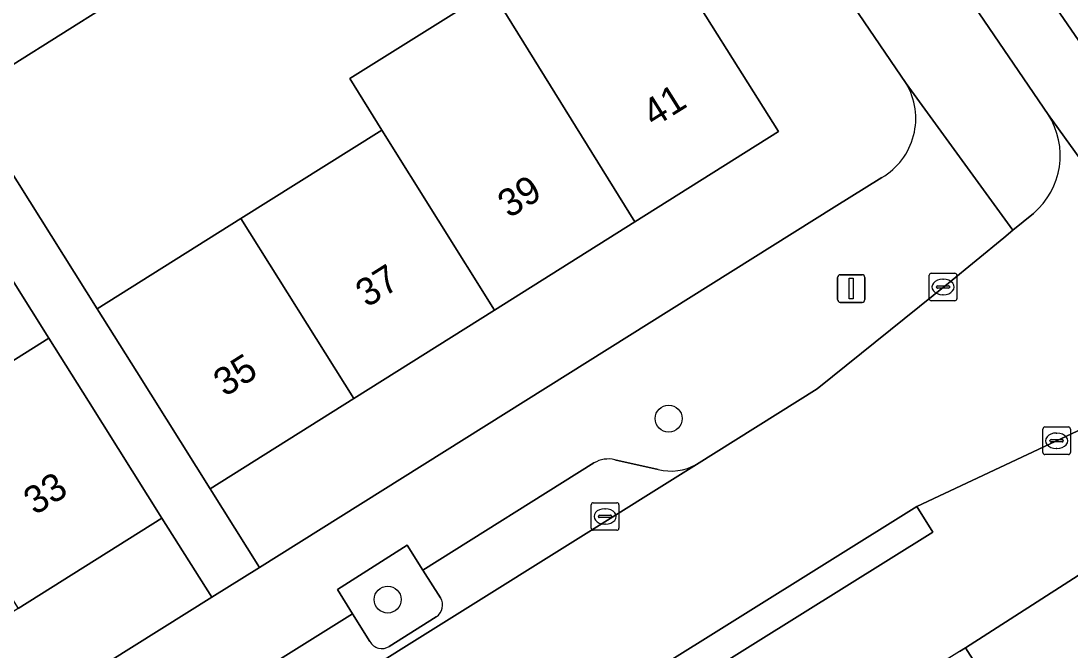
# Model space of a CAD drawing. Extents: x 159664 to 160323, y 385312 to 386115.
# Drawn here: x 160109.81 to 160147.86, y 385884.54 to 385907.34 of the extents above; entities that cross this region are included whole.
import ezdxf

# ---------------------------------------------------------------- set-up
doc = ezdxf.new("R2010")
doc.units = 0
for name, color, linetype in [('IMGEO_Boom', 7, 'Continuous'), ('IMGEO_Erf', 7, 'Continuous'), ('IMGEO_Fietspad_gesloten', 7, 'Continuous'), ('IMGEO_Groenvoorziening', 7, 'Continuous'), ('IMGEO_Kolk', 7, 'Continuous'), ('IMGEO_Lichtmast', 7, 'Continuous'), ('IMGEO_Pand', 7, 'Continuous'), ('IMGEO_Pand_nummerreeks', 7, 'Continuous'), ('IMGEO_Parkeervlak_open', 7, 'Continuous'), ('IMGEO_Rijbaan_lokaal_open', 7, 'Continuous'), ('IMGEO_Verkeerseiland_groen', 7, 'Continuous'), ('IMGEO_Voetpad_open', 7, 'Continuous')]:
    doc.layers.add(name, color=color, linetype=linetype)

msp = doc.modelspace()

# ---------------------------------------------------------------- linework, layer by layer
at = {"layer": 'IMGEO_Boom'}
for centre in [(160133.276, 385892.928), (160123.096, 385886.369)]:
    msp.add_circle(centre, 0.489, dxfattribs=at)
at = {"layer": 'IMGEO_Erf'}
for points in [[(160131.05, 385921), (160130.445, 385921.889), (160127.016, 385919.637), (160127.624, 385918.669), (160133.168, 385909.846), (160137.262, 385903.33), (160132.048, 385900.054), (160126.96, 385896.858), (160121.871, 385893.66), (160116.658, 385890.385), (160118.445, 385887.533), (160139.28, 385900.589), (160141.001, 385901.665)], [(160141.886, 385905.073), (160131.05, 385921)], [(160105.604, 385892.565), (160110.817, 385895.84), (160104.64, 385905.681)], [(160150.373, 385888.694), (160144.032, 385884.624), (160145.125, 385882.921), (160148.409, 385877.638)]]:
    msp.add_lwpolyline(points, dxfattribs=at)
for points in [[(160126.839, 385908.47), (160123.221, 385914.292), (160119.716, 385912.09), (160118.382, 385914.213), (160115.296, 385912.328), (160116.62, 385910.22), (160112.979, 385907.932), (160109.521, 385905.76), (160108.197, 385907.868), (160106.387, 385906.731), (160112.564, 385896.901), (160117.776, 385900.176), (160122.877, 385903.38), (160121.717, 385905.252)], [(160116.716, 385886.45), (160114.912, 385889.321), (160109.699, 385886.046), (160104.61, 385882.849), (160099.521, 385879.652), (160094.432, 385876.454), (160089.342, 385873.256), (160084.253, 385870.059), (160079.165, 385866.862), (160074.076, 385863.665), (160075.884, 385860.864)]]:
    msp.add_lwpolyline(points, close=True, dxfattribs=at)
msp.add_arc((160139.752, 385903.808), 2.481, 300.2351, 30.6505, dxfattribs=at)
at = {"layer": 'IMGEO_Fietspad_gesloten'}
msp.add_lwpolyline([(160201.804, 385835.617), (160197.359, 385841.045), (160186.137, 385855.863), (160185.75, 385856.345), (160177.327, 385867.463), (160175.871, 385869.409), (160168.561, 385878.986), (160168.182, 385879.472), (160161.323, 385888.557), (160159.511, 385890.971), (160157.24, 385893.946), (160149.098, 385905.226), (160147.316, 385907.817), (160144.932, 385911.316), (160142.935, 385909.961), (160147.03, 385903.951), (160154.766, 385893.221), (160263.854, 385749.476), (160272.35, 385738.304), (160298.51, 385703.942), (160300.884, 385700.823)], dxfattribs=at)
at = {"layer": 'IMGEO_Groenvoorziening'}
for points in [[(160125.007, 385886.437), (160124.372, 385887.435), (160123.802, 385888.34), (160121.275, 385886.737), (160121.825, 385885.847), (160122.453, 385884.847)], [(160123.15, 385884.67), (160124.855, 385885.743)]]:
    msp.add_lwpolyline(points, dxfattribs=at)
for centre, radius, start, end in [((160124.571, 385886.169), 0.512, 303.6821, 31.6102), ((160122.887, 385885.096), 0.501, 209.868, 301.6343)]:
    msp.add_arc(centre, radius, start, end, dxfattribs=at)
at = {"layer": 'IMGEO_Kolk'}
for p, q in [((160142.795, 385898.198), (160143.647, 385898.198)), ((160142.72, 385897.272), (160142.72, 385898.124)), ((160143.208, 385897.978), (160143.233, 385897.978)), ((160143.721, 385898.124), (160143.721, 385897.272)), ((160142.979, 385897.692), (160142.979, 385897.704)), ((160143.417, 385897.655), (160143.019, 385897.655)), ((160143.022, 385897.741), (160143.42, 385897.741)), ((160143.231, 385897.418), (160143.206, 385897.418)), ((160143.463, 385897.704), (160143.463, 385897.692)), ((160143.647, 385897.198), (160142.795, 385897.198)), ((160146.837, 385891.697), (160146.837, 385892.549)), ((160146.912, 385892.623), (160147.764, 385892.623)), ((160147.838, 385892.549), (160147.838, 385891.697)), ((160147.096, 385892.117), (160147.096, 385892.129)), ((160147.534, 385892.08), (160147.136, 385892.08)), ((160147.139, 385892.166), (160147.537, 385892.166)), ((160147.325, 385892.403), (160147.35, 385892.403)), ((160147.58, 385892.129), (160147.58, 385892.117)), ((160147.348, 385891.843), (160147.323, 385891.843)), ((160147.764, 385891.623), (160146.912, 385891.623)), ((160130.472, 385888.954), (160130.472, 385889.806)), ((160130.547, 385889.88), (160131.399, 385889.88)), ((160131.473, 385889.806), (160131.473, 385888.954)), ((160130.774, 385889.423), (160131.172, 385889.423)), ((160130.96, 385889.66), (160130.985, 385889.66)), ((160130.731, 385889.374), (160130.731, 385889.386)), ((160131.169, 385889.337), (160130.771, 385889.337)), ((160130.983, 385889.1), (160130.958, 385889.1)), ((160131.215, 385889.386), (160131.215, 385889.374)), ((160131.399, 385888.88), (160130.547, 385888.88))]:
    msp.add_line(p, q, dxfattribs=at)
for points in [[(160142.795, 385898.198), (160143.647, 385898.198)], [(160142.72, 385897.272), (160142.72, 385898.124)], [(160143.721, 385898.124), (160143.721, 385897.272)], [(160143.647, 385897.198), (160142.795, 385897.198)], [(160146.837, 385891.697), (160146.837, 385892.549)], [(160146.912, 385892.623), (160147.764, 385892.623)], [(160147.838, 385892.549), (160147.838, 385891.697)], [(160147.764, 385891.623), (160146.912, 385891.623)], [(160130.472, 385888.954), (160130.472, 385889.806)], [(160130.547, 385889.88), (160131.399, 385889.88)], [(160131.473, 385889.806), (160131.473, 385888.954)], [(160131.399, 385888.88), (160130.547, 385888.88)]]:
    msp.add_lwpolyline(points, dxfattribs=at)
for centre, radius, start, end in [((160142.797, 385898.122), 0.0765, 91.552, 178.448), ((160142.797, 385898.122), 0.0765, 91.552, 178.448), ((160143.645, 385898.122), 0.0765, 1.552, 88.448), ((160143.645, 385898.122), 0.0765, 1.552, 88.448), ((160143.019, 385897.701), 0.0403, 85.8775, 175.7526), ((160143.016, 385897.691), 0.0366, 178.938, 274.7102), ((160143.42, 385897.698), 0.043, 264.8664, 352.4533), ((160143.424, 385897.703), 0.0386, 1.7309, 96.639), ((160142.797, 385897.274), 0.0765, 181.552, 268.448), ((160142.797, 385897.274), 0.0765, 181.552, 268.448), ((160143.645, 385897.274), 0.0765, 271.552, 358.448), ((160143.645, 385897.274), 0.0765, 271.552, 358.448), ((160146.914, 385892.547), 0.0765, 91.552, 178.448), ((160146.914, 385892.547), 0.0765, 91.552, 178.448), ((160147.762, 385892.547), 0.0765, 1.552, 88.448), ((160147.762, 385892.547), 0.0765, 1.552, 88.448), ((160147.136, 385892.126), 0.0403, 85.8775, 175.7526), ((160147.133, 385892.116), 0.0366, 178.938, 274.7102), ((160147.537, 385892.123), 0.043, 264.8664, 352.4533), ((160147.541, 385892.128), 0.0386, 1.7309, 96.639), ((160146.914, 385891.699), 0.0765, 181.552, 268.448), ((160146.914, 385891.699), 0.0765, 181.552, 268.448), ((160147.762, 385891.699), 0.0765, 271.552, 358.448), ((160147.762, 385891.699), 0.0765, 271.552, 358.448), ((160130.549, 385889.804), 0.0765, 91.552, 178.448), ((160130.549, 385889.804), 0.0765, 91.552, 178.448), ((160131.397, 385889.804), 0.0765, 1.552, 88.448), ((160131.397, 385889.804), 0.0765, 1.552, 88.448), ((160130.771, 385889.383), 0.0403, 85.8775, 175.7526), ((160131.176, 385889.385), 0.0386, 1.7309, 96.639), ((160130.768, 385889.373), 0.0366, 178.938, 274.7102), ((160131.172, 385889.38), 0.043, 264.8664, 352.4533), ((160130.549, 385888.956), 0.0765, 181.552, 268.448), ((160130.549, 385888.956), 0.0765, 181.552, 268.448), ((160131.397, 385888.956), 0.0765, 271.552, 358.448), ((160131.397, 385888.956), 0.0765, 271.552, 358.448)]:
    msp.add_arc(centre, radius, start, end, dxfattribs=at)
for centre, major_axis, ratio, start_param, end_param in [((160143.207, 385897.698), (-0.387, 0.002), 0.722429, 4.712389, 7.853982), ((160143.232, 385897.698), (-0.39, 0.002), 0.717154, 1.570796, 4.712389), ((160147.324, 385892.123), (-0.387, 0.002), 0.722429, 4.712389, 7.853982), ((160147.349, 385892.123), (-0.39, 0.002), 0.717154, 1.570796, 4.712389), ((160130.959, 385889.38), (-0.387, 0.002), 0.722429, 4.712389, 7.853982), ((160130.984, 385889.38), (-0.39, 0.002), 0.717154, 1.570796, 4.712389)]:
    msp.add_ellipse(centre, major_axis=major_axis, ratio=ratio, start_param=start_param, end_param=end_param, dxfattribs=at)
at = {"layer": 'IMGEO_Lichtmast'}
for p, q in [((160139.398, 385897.241), (160139.398, 385898.041)), ((160139.398, 385898.041), (160139.398, 385897.241)), ((160139.498, 385898.141), (160140.288, 385898.141)), ((160140.288, 385898.141), (160139.498, 385898.141)), ((160140.388, 385898.041), (160140.388, 385897.241)), ((160140.388, 385897.241), (160140.388, 385898.041)), ((160140.288, 385897.141), (160139.498, 385897.141)), ((160139.498, 385897.141), (160140.288, 385897.141))]:
    msp.add_line(p, q, dxfattribs=at)
msp.add_lwpolyline([(160139.818, 385898.016), (160139.968, 385898.016), (160139.968, 385897.266), (160139.818, 385897.266), (160139.818, 385898.016)], dxfattribs=at)
for centre, start, end in [((160139.498, 385898.041), 90, 180), ((160139.498, 385898.041), 90, 180), ((160140.288, 385898.041), 0, 90), ((160140.288, 385898.041), 360, 90), ((160139.498, 385897.241), 180, 270), ((160139.498, 385897.241), 180, 270), ((160140.288, 385897.241), 270, 0), ((160140.288, 385897.241), 270, 0)]:
    msp.add_arc(centre, 0.1, start, end, dxfattribs=at)
at = {"layer": 'IMGEO_Pand'}
for points in [[(160133.168, 385909.846), (160127.624, 385918.669), (160127.016, 385919.637), (160125.418, 385918.633), (160118.382, 385914.213), (160119.716, 385912.09), (160123.221, 385914.292), (160126.839, 385908.47), (160132.048, 385900.054), (160137.262, 385903.33)], [(160108.197, 385907.868), (160109.521, 385905.76), (160112.979, 385907.932), (160111.669, 385910.05)], [(160126.839, 385908.47), (160121.717, 385905.252), (160122.877, 385903.38), (160126.96, 385896.858), (160132.048, 385900.054)], [(160121.871, 385893.66), (160126.96, 385896.858), (160122.877, 385903.38), (160117.776, 385900.176)], [(160117.776, 385900.176), (160112.564, 385896.901), (160113.998, 385894.619), (160116.658, 385890.385), (160121.871, 385893.66)], [(160109.699, 385886.046), (160114.912, 385889.321), (160112.252, 385893.554), (160110.817, 385895.84), (160105.604, 385892.565)]]:
    msp.add_lwpolyline(points, close=True, dxfattribs=at)
at = {"layer": 'IMGEO_Parkeervlak_open'}
for points in [[(160130.571, 385891.319), (160124.372, 385887.435), (160125.007, 385886.437)], [(160132.896, 385891.086), (160131.329, 385891.438)], [(160063.145, 385846.843), (160091.556, 385864.586), (160112.548, 385877.672), (160134.283, 385891.268)], [(160122.453, 385884.847), (160121.825, 385885.847), (160101.83, 385873.354), (160099.827, 385872.1), (160093.257, 385868.13), (160093.873, 385867.136), (160091.737, 385865.792), (160091.151, 385866.716), (160082.406, 385861.229), (160083.032, 385860.228)], [(160124.855, 385885.743), (160123.15, 385884.67)]]:
    msp.add_lwpolyline(points, dxfattribs=at)
for centre, radius, start, end in [((160131.097, 385890.439), 1.025, 76.9511, 120.8932), ((160133.363, 385892.905), 1.878, 255.6051, 299.346), ((160124.571, 385886.169), 0.512, 303.6821, 31.6102), ((160122.887, 385885.096), 0.501, 209.868, 301.6343)]:
    msp.add_arc(centre, radius, start, end, dxfattribs=at)
at = {"layer": 'IMGEO_Rijbaan_lokaal_open'}
for points in [[(160154.766, 385893.221), (160147.03, 385903.951)], [(160146.494, 385900.365), (160145.749, 385899.752), (160145.422, 385899.483), (160143.414, 385897.841), (160138.661, 385894.008), (160134.283, 385891.268), (160112.548, 385877.672), (160115.451, 385872.983), (160116.374, 385873.568), (160142.267, 385889.736)], [(160142.267, 385889.736), (160148.284, 385892.569), (160150.619, 385893.683), (160151.188, 385893.955)]]:
    msp.add_lwpolyline(points, dxfattribs=at)
msp.add_arc((160144.714, 385902.464), 2.752, 310.2937, 32.7041, dxfattribs=at)
at = {"layer": 'IMGEO_Verkeerseiland_groen'}
msp.add_lwpolyline([(160152.41, 385907.282), (160152.489, 385907.443), (160152.554, 385907.609), (160152.604, 385907.781), (160152.638, 385907.956), (160152.657, 385908.134), (160152.659, 385908.313), (160152.646, 385908.491), (160152.616, 385908.668), (160152.571, 385908.841), (160152.511, 385909.009), (160152.436, 385909.171), (160152.347, 385909.326), (160152.309, 385909.383), (160151.457, 385910.646), (160147.316, 385907.817), (160149.098, 385905.226)], dxfattribs=at)
at = {"layer": 'IMGEO_Voetpad_open'}
for points in [[(160115.757, 385943.169), (160118.692, 385939.162), (160129.522, 385923.245), (160130.445, 385921.889), (160131.05, 385921), (160141.886, 385905.073), (160145.749, 385899.752), (160146.494, 385900.365)], [(160147.03, 385903.951), (160142.935, 385909.961), (160120.736, 385942.537)], [(160104.64, 385905.681), (160110.817, 385895.84), (160112.252, 385893.554), (160114.912, 385889.321), (160116.716, 385886.45), (160118.445, 385887.533), (160116.658, 385890.385), (160113.998, 385894.619), (160112.564, 385896.901), (160106.387, 385906.731)], [(160134.283, 385891.268), (160138.661, 385894.008), (160143.414, 385897.841), (160145.422, 385899.483), (160145.749, 385899.752), (160141.886, 385905.073)], [(160141.001, 385901.665), (160139.28, 385900.589), (160118.445, 385887.533), (160116.716, 385886.45), (160075.884, 385860.864), (160074.573, 385860.069), (160070.726, 385857.635), (160069.417, 385856.837), (160048.683, 385843.877), (160050.819, 385840.388)], [(160143.816, 385884.486), (160144.032, 385884.624), (160150.373, 385888.694), (160152.472, 385888.921), (160153.697, 385888.214), (160154.34, 385887.843), (160151.188, 385893.955), (160150.619, 385893.683), (160148.284, 385892.569), (160142.267, 385889.736), (160142.848, 385888.812), (160116.954, 385872.646), (160116.374, 385873.568), (160115.451, 385872.983), (160113.391, 385871.684)], [(160121.825, 385885.847), (160121.275, 385886.737), (160123.802, 385888.34), (160124.372, 385887.435), (160130.571, 385891.319)], [(160131.329, 385891.438), (160132.896, 385891.086)], [(160064.771, 385850.208), (160072.444, 385854.983), (160072.221, 385855.373), (160076.054, 385857.762), (160076.28, 385857.388), (160079.096, 385859.135), (160078.564, 385859.903), (160081.927, 385861.962), (160082.406, 385861.229), (160091.151, 385866.716), (160090.725, 385867.449), (160092.858, 385868.751), (160093.257, 385868.13), (160099.827, 385872.1), (160101.83, 385873.354), (160121.825, 385885.847)]]:
    msp.add_lwpolyline(points, dxfattribs=at)
for points in [[(160142.267, 385889.736), (160116.374, 385873.568), (160116.954, 385872.646), (160142.848, 385888.812)], [(160133.581, 385875.69), (160134.875, 385876.527), (160137.438, 385878.126), (160140, 385879.724), (160142.562, 385881.322), (160144.865, 385882.759), (160145.125, 385882.921), (160144.032, 385884.624), (160143.816, 385884.486), (160117.195, 385867.808), (160120.771, 385867.654), (160123.333, 385869.261), (160125.895, 385870.868), (160128.457, 385872.476), (160131.019, 385874.083)]]:
    msp.add_lwpolyline(points, close=True, dxfattribs=at)
for centre, radius, start, end in [((160139.752, 385903.808), 2.481, 300.2351, 30.6505), ((160144.714, 385902.464), 2.752, 310.2937, 32.7041), ((160131.097, 385890.439), 1.025, 76.9511, 120.8932), ((160133.363, 385892.905), 1.878, 255.6051, 299.346)]:
    msp.add_arc(centre, radius, start, end, dxfattribs=at)

# ---------------------------------------------------------------- texts
at = {"layer": 'IMGEO_Pand_nummerreeks'}
for s, rotation, p in [('41', 32.1429, (160132.742, 385903.466)), ('39', 32.1402, (160127.495, 385900.169)), ('37', 32.1402, (160122.344, 385896.933)), ('35', 32.1402, (160117.193, 385893.697)), ('33', 32.1399, (160110.311, 385889.406))]:
    msp.add_text(s, height=1, rotation=rotation, dxfattribs=at).set_placement(p)

doc.saveas('drawing.dxf')
